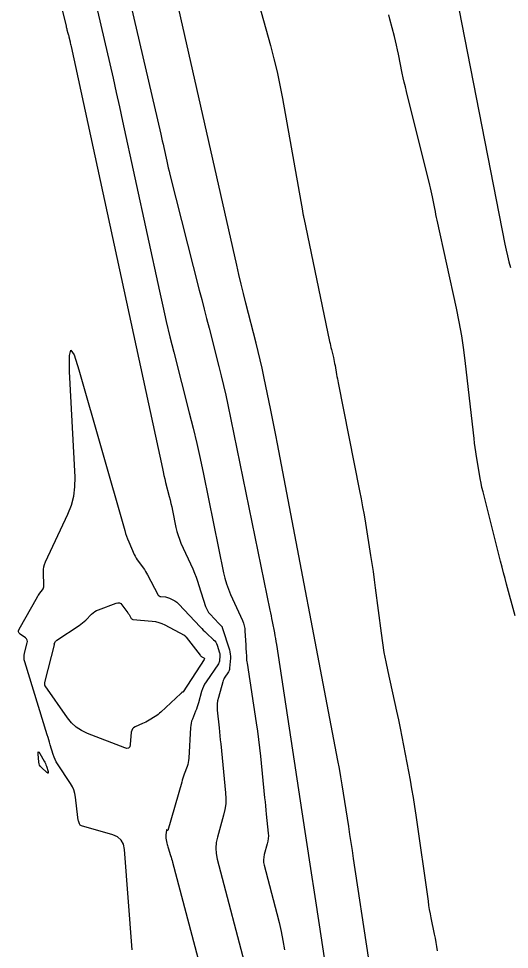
# Model space of a CAD drawing. Extents: x 1768942 to 1774819, y 723037 to 732099.
# Drawn here: x 1770726 to 1770775.7, y 725920.2 to 726014.5 of the extents above; entities that cross this region are included whole.
import ezdxf

# ---------------------------------------------------------------- set-up
doc = ezdxf.new("R2010")
doc.units = 0
doc.layers.add('R_Contours', color=7, linetype='Continuous')

msp = doc.modelspace()

# ---------------------------------------------------------------- linework, layer by layer
at = {"layer": 'R_Contours'}
for points in [[(1770767.131, 726033.267), (1770775.268, 725991.628), (1770775.391, 725991.029), (1770775.523, 725990.431), (1770775.665, 725989.837), (1770775.817, 725989.244)], [(1770728.609, 726022.569), (1770730.796, 726013.697), (1770730.818, 726013.607), (1770730.842, 726013.516), (1770730.866, 726013.426), (1770730.891, 726013.335), (1770730.991, 726012.975), (1770731.015, 726012.884), (1770731.039, 726012.794), (1770731.061, 726012.703), (1770731.083, 726012.612), (1770731.2, 726012.107), (1770731.226, 726011.992), (1770731.252, 726011.878), (1770731.278, 726011.763), (1770731.303, 726011.648), (1770740.553, 725968.905), (1770740.632, 725968.55), (1770740.714, 725968.196), (1770740.799, 725967.842), (1770740.887, 725967.489), (1770741.247, 725966.08), (1770741.335, 725965.727), (1770741.418, 725965.374), (1770741.498, 725965.019), (1770741.573, 725964.663), (1770741.929, 725962.93), (1770742.024, 725962.526), (1770742.14, 725962.129), (1770742.279, 725961.74), (1770742.439, 725961.357), (1770743.625, 725958.728), (1770743.803, 725958.317), (1770743.969, 725957.901), (1770744.122, 725957.481), (1770744.263, 725957.056), (1770744.931, 725954.934), (1770745.011, 725954.719), (1770745.114, 725954.516), (1770745.24, 725954.327), (1770745.387, 725954.151), (1770746.279, 725953.195), (1770746.309, 725953.164), (1770746.339, 725953.133), (1770746.37, 725953.103), (1770746.402, 725953.074), (1770746.529, 725952.957), (1770746.558, 725952.926), (1770746.583, 725952.892), (1770746.603, 725952.855), (1770746.619, 725952.816), (1770747.351, 725950.525), (1770747.405, 725950.322), (1770747.439, 725950.116), (1770747.453, 725949.908), (1770747.446, 725949.698), (1770747.363, 725948.69), (1770747.345, 725948.563), (1770747.31, 725948.44), (1770747.26, 725948.324), (1770747.194, 725948.212), (1770746.899, 725947.779), (1770746.83, 725947.669), (1770746.77, 725947.554), (1770746.72, 725947.434), (1770746.68, 725947.31), (1770746.227, 725945.701), (1770746.155, 725945.389), (1770746.112, 725945.075), (1770746.1, 725944.758), (1770746.118, 725944.438), (1770746.302, 725942.639), (1770746.343, 725942.232), (1770746.385, 725941.825), (1770746.426, 725941.418), (1770746.467, 725941.011), (1770746.964, 725936.075), (1770746.995, 725935.501), (1770746.972, 725934.932), (1770746.895, 725934.367), (1770746.764, 725933.807), (1770746.132, 725931.577), (1770746.012, 725931.019), (1770745.969, 725930.46), (1770746.002, 725929.901), (1770746.112, 725929.341), (1770749.194, 725917.658)], [(1770736.421, 726019.905), (1770740.389, 726002.775), (1770740.468, 726002.433), (1770740.545, 726002.091), (1770740.621, 726001.749), (1770740.696, 726001.406), (1770740.993, 726000.035), (1770741.068, 725999.693), (1770741.147, 725999.351), (1770741.229, 725999.01), (1770741.315, 725998.67), (1770744.3, 725986.978), (1770744.547, 725986.011), (1770744.794, 725985.045), (1770745.042, 725984.079), (1770745.289, 725983.113), (1770746.282, 725979.248), (1770746.524, 725978.281), (1770746.755, 725977.31), (1770746.973, 725976.337), (1770747.18, 725975.362), (1770751.454, 725954.565), (1770751.513, 725954.277), (1770751.57, 725953.988), (1770751.627, 725953.7), (1770751.683, 725953.411), (1770751.904, 725952.255), (1770751.958, 725951.966), (1770752.009, 725951.676), (1770752.058, 725951.386), (1770752.104, 725951.095), (1770754.701, 725934.12), (1770755.137, 725931.264), (1770755.573, 725928.407), (1770756.008, 725925.551), (1770756.442, 725922.694), (1770759.455, 725902.835)], [(1770749.565, 726018.743), (1770751.507, 726011.73), (1770751.859, 726010.397), (1770752.179, 726009.057), (1770752.468, 726007.71), (1770752.725, 726006.356), (1770754.74, 725994.999), (1770754.751, 725994.94), (1770754.762, 725994.882), (1770754.773, 725994.824), (1770754.785, 725994.766), (1770754.834, 725994.533), (1770754.846, 725994.475), (1770754.859, 725994.417), (1770754.871, 725994.359), (1770754.883, 725994.301), (1770757.504, 725981.752), (1770757.547, 725981.551), (1770757.591, 725981.349), (1770757.638, 725981.148), (1770757.685, 725980.947), (1770757.879, 725980.145), (1770757.925, 725979.944), (1770757.969, 725979.742), (1770758.009, 725979.54), (1770758.047, 725979.337), (1770758.206, 725978.435), (1770758.245, 725978.217), (1770758.285, 725978), (1770758.326, 725977.782), (1770758.369, 725977.565), (1770760.541, 725966.654), (1770760.699, 725965.839), (1770760.85, 725965.021), (1770760.992, 725964.203), (1770761.127, 725963.383), (1770761.649, 725960.1), (1770761.777, 725959.279), (1770761.899, 725958.457), (1770762.014, 725957.634), (1770762.124, 725956.81), (1770762.716, 725952.225), (1770762.853, 725951.252), (1770763.011, 725950.283), (1770763.191, 725949.318), (1770763.392, 725948.356), (1770764.279, 725944.34), (1770764.469, 725943.468), (1770764.651, 725942.594), (1770764.826, 725941.719), (1770764.995, 725940.842), (1770765.655, 725937.333), (1770765.815, 725936.454), (1770765.965, 725935.575), (1770766.106, 725934.693), (1770766.236, 725933.81), (1770767.473, 725925.079), (1770767.536, 725924.659), (1770767.605, 725924.241), (1770767.682, 725923.824), (1770767.765, 725923.408), (1770768.11, 725921.747), (1770768.192, 725921.331), (1770768.268, 725920.914), (1770768.335, 725920.495), (1770768.396, 725920.075)], [(1770733.752, 726016.258), (1770735.23, 726009.879), (1770735.563, 726008.431), (1770735.89, 726006.982), (1770736.212, 726005.532), (1770736.529, 726004.081), (1770740.252, 725986.877), (1770740.595, 725985.326), (1770740.953, 725983.779), (1770741.324, 725982.234), (1770741.71, 725980.693), (1770743.282, 725974.536), (1770743.666, 725972.995), (1770744.031, 725971.45), (1770744.378, 725969.9), (1770744.707, 725968.346), (1770746.762, 725958.346), (1770746.893, 725957.784), (1770747.055, 725957.233), (1770747.248, 725956.691), (1770747.47, 725956.159), (1770748.663, 725953.515), (1770748.767, 725953.253), (1770748.846, 725952.985), (1770748.899, 725952.711), (1770748.926, 725952.43), (1770748.996, 725951.036), (1770749.004, 725950.882), (1770749.012, 725950.727), (1770749.021, 725950.572), (1770749.03, 725950.418), (1770749.069, 725949.799), (1770749.08, 725949.645), (1770749.095, 725949.491), (1770749.113, 725949.337), (1770749.135, 725949.184), (1770750.057, 725943.138), (1770750.179, 725942.302), (1770750.291, 725941.464), (1770750.392, 725940.624), (1770750.484, 725939.784), (1770750.915, 725935.564), (1770750.957, 725935.15), (1770750.999, 725934.736), (1770751.041, 725934.322), (1770751.083, 725933.908), (1770751.277, 725931.978), (1770751.292, 725931.703), (1770751.281, 725931.43), (1770751.244, 725931.159), (1770751.182, 725930.89), (1770750.878, 725929.821), (1770750.821, 725929.553), (1770750.8, 725929.285), (1770750.816, 725929.017), (1770750.869, 725928.748), (1770752.164, 725923.838), (1770752.391, 725922.928), (1770752.593, 725922.012), (1770752.771, 725921.091), (1770752.923, 725920.165)], [(1770765.995, 725889.43), (1770759.93, 725929.398), (1770759.806, 725930.216), (1770759.682, 725931.033), (1770759.557, 725931.85), (1770759.432, 725932.667), (1770758.919, 725936.026), (1770758.787, 725936.857), (1770758.648, 725937.688), (1770758.502, 725938.516), (1770758.347, 725939.344), (1770752.211, 725971.414), (1770752.047, 725972.266), (1770751.879, 725973.117), (1770751.709, 725973.968), (1770751.536, 725974.818), (1770750.837, 725978.217), (1770750.658, 725979.065), (1770750.467, 725979.912), (1770750.267, 725980.755), (1770750.056, 725981.597), (1770749.014, 725985.657), (1770748.772, 725986.614), (1770748.536, 725987.574), (1770748.308, 725988.535), (1770748.087, 725989.497), (1770742.023, 726016.355)], [(1770776.287, 725953.98), (1770775.431, 725957.196), (1770775.279, 725957.773), (1770775.128, 725958.351), (1770774.978, 725958.929), (1770774.83, 725959.508), (1770773.045, 725966.541), (1770772.938, 725966.984), (1770772.841, 725967.429), (1770772.754, 725967.876), (1770772.677, 725968.325), (1770772.39, 725970.126), (1770772.321, 725970.577), (1770772.257, 725971.028), (1770772.198, 725971.48), (1770772.144, 725971.933), (1770771.284, 725979.52), (1770771.106, 725980.933), (1770770.891, 725982.339), (1770770.641, 725983.74), (1770770.354, 725985.134), (1770768.406, 725994.035), (1770768.342, 725994.332), (1770768.28, 725994.63), (1770768.219, 725994.928), (1770768.161, 725995.226), (1770767.93, 725996.421), (1770767.87, 725996.719), (1770767.806, 725997.016), (1770767.738, 725997.313), (1770767.666, 725997.608), (1770765.289, 726007.084), (1770765.175, 726007.548), (1770765.067, 726008.014), (1770764.965, 726008.48), (1770764.867, 726008.948), (1770764.481, 726010.864), (1770764.388, 726011.31), (1770764.288, 726011.755), (1770764.181, 726012.199), (1770764.068, 726012.641), (1770763.604, 726014.406), (1770763.491, 726014.848)], [(1770737.498, 725920.166), (1770736.713, 725930.338), (1770736.605, 725930.86), (1770736.37, 725931.277), (1770736.008, 725931.591), (1770735.519, 725931.802), (1770732.361, 725932.707), (1770732.289, 725932.736), (1770732.23, 725932.78), (1770732.185, 725932.838), (1770732.154, 725932.91), (1770732.056, 725933.227), (1770732.034, 725933.306), (1770732.015, 725933.387), (1770732, 725933.468), (1770731.989, 725933.55), (1770731.754, 725935.63), (1770731.691, 725935.997), (1770731.587, 725936.348), (1770731.44, 725936.684), (1770731.252, 725937.005), (1770729.929, 725938.991), (1770729.794, 725939.212), (1770729.676, 725939.442), (1770729.576, 725939.68), (1770729.493, 725939.926), (1770729.199, 725940.927), (1770729.125, 725941.177), (1770729.05, 725941.427), (1770728.974, 725941.676), (1770728.898, 725941.926), (1770726.611, 725949.311), (1770726.558, 725949.534), (1770726.537, 725949.757), (1770726.548, 725949.98), (1770726.59, 725950.205), (1770726.857, 725951.236), (1770726.877, 725951.387), (1770726.853, 725951.523), (1770726.786, 725951.644), (1770726.675, 725951.749), (1770726.146, 725952.138), (1770726.04, 725952.241), (1770725.988, 725952.356), (1770725.989, 725952.481), (1770726.043, 725952.619), (1770727.89, 725955.896), (1770727.948, 725955.993), (1770728.008, 725956.088), (1770728.072, 725956.181), (1770728.14, 725956.272), (1770728.416, 725956.631), (1770728.476, 725956.723), (1770728.518, 725956.822), (1770728.541, 725956.926), (1770728.546, 725957.036), (1770728.5, 725958.419), (1770728.507, 725958.684), (1770728.544, 725958.943), (1770728.612, 725959.195), (1770728.71, 725959.442), (1770730.978, 725964.291), (1770731.335, 725965.192), (1770731.576, 725966.115), (1770731.701, 725967.061), (1770731.709, 725968.03), (1770731.157, 725978.74), (1770731.134, 725980.333), (1770731.284, 725980.891), (1770731.606, 725980.412), (1770732.1, 725978.896), (1770736.745, 725962.627), (1770736.833, 725962.338), (1770736.93, 725962.052), (1770737.036, 725961.77), (1770737.153, 725961.491), (1770737.713, 725960.206), (1770737.8, 725960.019), (1770737.898, 725959.838), (1770738.005, 725959.663), (1770738.123, 725959.494), (1770738.612, 725958.828), (1770738.731, 725958.66), (1770738.843, 725958.487), (1770738.949, 725958.31), (1770739.048, 725958.13), (1770740.08, 725956.157), (1770740.14, 725956.068), (1770740.215, 725956.002), (1770740.306, 725955.958), (1770740.411, 725955.936), (1770740.862, 725955.895), (1770740.974, 725955.88), (1770741.082, 725955.854), (1770741.187, 725955.817), (1770741.289, 725955.77), (1770741.803, 725955.499), (1770741.919, 725955.432), (1770742.028, 725955.356), (1770742.13, 725955.271), (1770742.225, 725955.177), (1770744.391, 725952.857), (1770744.543, 725952.697), (1770744.698, 725952.54), (1770744.857, 725952.386), (1770745.018, 725952.235), (1770745.747, 725951.563), (1770745.861, 725951.444), (1770745.957, 725951.314), (1770746.035, 725951.172), (1770746.095, 725951.019), (1770746.341, 725950.25), (1770746.366, 725950.157), (1770746.381, 725950.063), (1770746.387, 725949.967), (1770746.384, 725949.871), (1770746.352, 725949.484), (1770746.338, 725949.389), (1770746.313, 725949.298), (1770746.276, 725949.212), (1770746.227, 725949.129), (1770744.976, 725947.294), (1770744.833, 725947.065), (1770744.71, 725946.826), (1770744.606, 725946.579), (1770744.523, 725946.322), (1770744.201, 725945.178), (1770744.138, 725944.966), (1770744.07, 725944.756), (1770743.997, 725944.548), (1770743.918, 725944.342), (1770743.593, 725943.521), (1770743.52, 725943.313), (1770743.464, 725943.102), (1770743.426, 725942.887), (1770743.404, 725942.669), (1770743.226, 725939.56), (1770743.207, 725939.349), (1770743.173, 725939.142), (1770743.124, 725938.938), (1770743.06, 725938.736), (1770742.776, 725937.936), (1770742.707, 725937.735), (1770742.64, 725937.534), (1770742.577, 725937.332), (1770742.516, 725937.128), (1770741.095, 725932.258), (1770741.089, 725932.244), (1770741.081, 725932.238), (1770741.071, 725932.239), (1770741.059, 725932.249), (1770741.007, 725932.303), (1770740.995, 725932.313), (1770740.986, 725932.314), (1770740.98, 725932.308), (1770740.976, 725932.293), (1770740.903, 725931.813), (1770740.894, 725931.727), (1770740.892, 725931.641), (1770740.898, 725931.556), (1770740.911, 725931.47), (1770741.016, 725930.948), (1770741.041, 725930.833), (1770741.069, 725930.719), (1770741.1, 725930.606), (1770741.136, 725930.494), (1770741.39, 725929.718), (1770741.444, 725929.551), (1770741.495, 725929.384), (1770741.543, 725929.215), (1770741.589, 725929.046), (1770746.872, 725909.019)]]:
    msp.add_lwpolyline(points, dxfattribs=at)
for points in [[(1770739.851, 725953.397), (1770740.183, 725953.317), (1770740.506, 725953.204), (1770740.82, 725953.058), (1770742.763, 725952.038), (1770742.785, 725952.025), (1770742.806, 725952.01), (1770742.826, 725951.993), (1770742.844, 725951.974), (1770742.913, 725951.895), (1770742.93, 725951.876), (1770742.946, 725951.856), (1770742.963, 725951.835), (1770742.979, 725951.815), (1770744.397, 725949.987), (1770744.433, 725949.945), (1770744.473, 725949.907), (1770744.515, 725949.872), (1770744.562, 725949.842), (1770744.754, 725949.727), (1770744.792, 725949.697), (1770744.811, 725949.661), (1770744.81, 725949.621), (1770744.789, 725949.576), (1770742.657, 725946.279), (1770742.649, 725946.269), (1770742.639, 725946.261), (1770742.627, 725946.256), (1770742.613, 725946.253), (1770742.556, 725946.25), (1770742.542, 725946.248), (1770742.53, 725946.243), (1770742.52, 725946.235), (1770742.511, 725946.225), (1770742.467, 725946.159), (1770742.456, 725946.144), (1770742.445, 725946.13), (1770742.433, 725946.117), (1770742.42, 725946.104), (1770740.409, 725944.234), (1770740.272, 725944.113), (1770740.13, 725943.999), (1770739.981, 725943.892), (1770739.827, 725943.793), (1770739.201, 725943.41), (1770739.043, 725943.317), (1770738.882, 725943.229), (1770738.719, 725943.148), (1770738.552, 725943.071), (1770737.804, 725942.745), (1770737.643, 725942.651), (1770737.524, 725942.528), (1770737.445, 725942.376), (1770737.408, 725942.194), (1770737.301, 725940.957), (1770737.248, 725940.732), (1770737.138, 725940.599), (1770736.971, 725940.559), (1770736.745, 725940.611), (1770732.964, 725942.081), (1770732.369, 725942.362), (1770731.833, 725942.719), (1770731.358, 725943.153), (1770730.942, 725943.663), (1770728.675, 725946.885), (1770728.655, 725946.92), (1770728.642, 725946.956), (1770728.635, 725946.995), (1770728.636, 725947.035), (1770728.651, 725947.199), (1770728.655, 725947.24), (1770728.661, 725947.28), (1770728.669, 725947.321), (1770728.679, 725947.361), (1770729.636, 725951.052), (1770729.637, 725951.062), (1770729.635, 725951.071), (1770729.631, 725951.079), (1770729.624, 725951.086), (1770729.588, 725951.111), (1770729.581, 725951.118), (1770729.578, 725951.126), (1770729.578, 725951.134), (1770729.582, 725951.143), (1770729.72, 725951.389), (1770729.747, 725951.431), (1770729.779, 725951.469), (1770729.815, 725951.503), (1770729.855, 725951.533), (1770732.134, 725953.02), (1770732.308, 725953.14), (1770732.475, 725953.269), (1770732.635, 725953.405), (1770732.789, 725953.551), (1770733.388, 725954.148), (1770733.544, 725954.288), (1770733.712, 725954.41), (1770733.892, 725954.512), (1770734.084, 725954.596), (1770735.881, 725955.272), (1770736.052, 725955.311), (1770736.206, 725955.295), (1770736.343, 725955.225), (1770736.464, 725955.098), (1770737.052, 725954.3), (1770737.096, 725954.237), (1770737.137, 725954.173), (1770737.177, 725954.108), (1770737.213, 725954.041), (1770737.355, 725953.769), (1770737.396, 725953.709), (1770737.447, 725953.664), (1770737.508, 725953.634), (1770737.579, 725953.62), (1770739.508, 725953.445)], [(1770728.64, 725939.153), (1770728.701, 725939.023), (1770728.755, 725938.891), (1770728.802, 725938.755), (1770728.975, 725938.206), (1770728.999, 725938.098), (1770728.986, 725938.049), (1770728.936, 725938.057), (1770728.848, 725938.125), (1770728.31, 725938.611), (1770728.199, 725938.731), (1770728.115, 725938.865), (1770728.059, 725939.013), (1770728.031, 725939.174), (1770727.961, 725939.998), (1770727.959, 725940.146), (1770727.985, 725940.204), (1770728.04, 725940.172), (1770728.124, 725940.049), (1770728.571, 725939.279)]]:
    msp.add_lwpolyline(points, close=True, dxfattribs=at)

doc.saveas('drawing.dxf')
